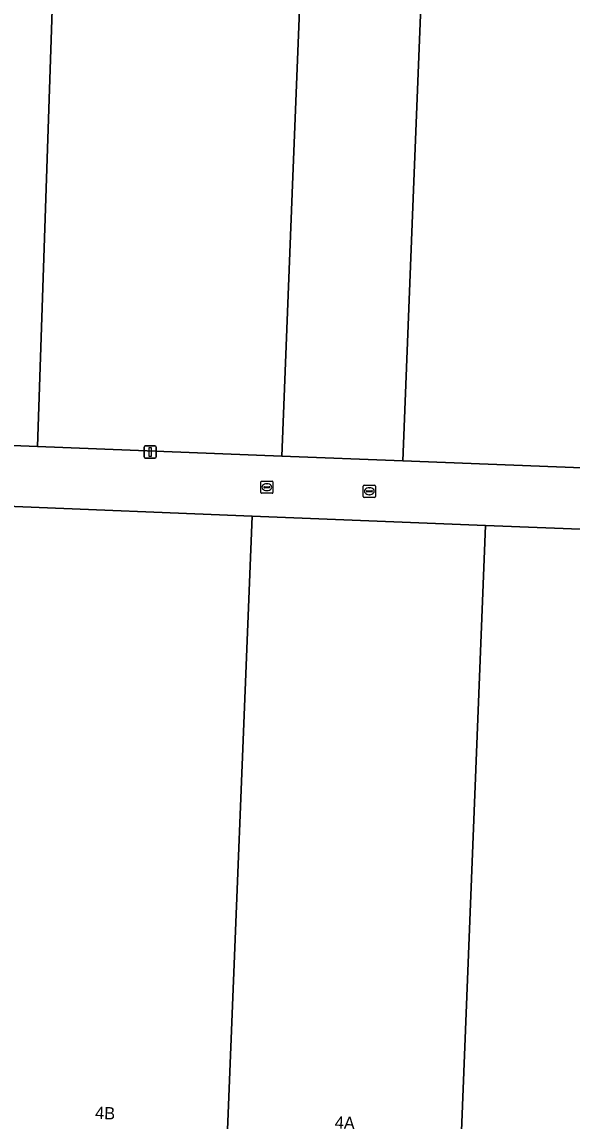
# Model space of a CAD drawing. Extents: x 160732 to 162107, y 387428 to 388479.
# Drawn here: x 161592.7 to 161637.7, y 387569.1 to 387659 of the extents above; entities that cross this region are included whole.
import ezdxf

# ---------------------------------------------------------------- set-up
doc = ezdxf.new("R2010")
doc.units = 0
for name, color, linetype in [('IMGEO_Kolk', 7, 'Continuous'), ('IMGEO_Lichtmast', 7, 'Continuous'), ('IMGEO_Pand', 7, 'Continuous'), ('IMGEO_Pand_nummerreeks', 7, 'Continuous'), ('IMGEO_Rioolput', 7, 'Continuous'), ('IMGEO_Voetpad_open', 7, 'Continuous')]:
    doc.layers.add(name, color=color, linetype=linetype)

msp = doc.modelspace()

# ---------------------------------------------------------------- linework, layer by layer
at = {"layer": 'IMGEO_Kolk'}
for p, q in [((161612.232, 387620.554), (161612.232, 387621.406)), ((161612.307, 387621.48), (161613.159, 387621.48)), ((161612.72, 387621.26), (161612.745, 387621.26)), ((161613.233, 387621.406), (161613.233, 387620.554)), ((161613.159, 387620.48), (161612.307, 387620.48)), ((161612.491, 387620.974), (161612.491, 387620.986)), ((161612.929, 387620.937), (161612.531, 387620.937)), ((161612.534, 387621.023), (161612.932, 387621.023)), ((161612.743, 387620.7), (161612.718, 387620.7)), ((161612.975, 387620.986), (161612.975, 387620.974))]:
    msp.add_line(p, q, dxfattribs=at)
for points in [[(161612.232, 387620.554), (161612.232, 387621.406)], [(161612.307, 387621.48), (161613.159, 387621.48)], [(161613.233, 387621.406), (161613.233, 387620.554)], [(161613.159, 387620.48), (161612.307, 387620.48)]]:
    msp.add_lwpolyline(points, dxfattribs=at)
for centre, radius, start, end in [((161612.309, 387621.404), 0.0765, 91.55205, 178.44795), ((161612.309, 387621.404), 0.0765, 91.55205, 178.44795), ((161613.157, 387621.404), 0.0765, 1.55205, 88.44795), ((161613.157, 387621.404), 0.0765, 1.55205, 88.44795), ((161612.309, 387620.556), 0.0765, 181.55205, 268.44795), ((161612.309, 387620.556), 0.0765, 181.55205, 268.44795), ((161612.531, 387620.983), 0.0403, 85.87752, 175.75265), ((161612.528, 387620.973), 0.0366, 178.93798, 274.71019), ((161612.932, 387620.98), 0.043, 264.86636, 352.45326), ((161612.936, 387620.985), 0.0386, 1.73085, 96.63898), ((161613.157, 387620.556), 0.0765, 271.55205, 358.44795), ((161613.157, 387620.556), 0.0765, 271.55205, 358.44795)]:
    msp.add_arc(centre, radius, start, end, dxfattribs=at)
for centre, major_axis, ratio, start_param, end_param in [((161612.719, 387620.98), (-0.387, 0.002), 0.722429, 4.712389, 7.853982), ((161612.744, 387620.98), (-0.39, 0.002), 0.717154, 1.570796, 4.712389)]:
    msp.add_ellipse(centre, major_axis=major_axis, ratio=ratio, start_param=start_param, end_param=end_param, dxfattribs=at)
at = {"layer": 'IMGEO_Lichtmast'}
for p, q in [((161602.696, 387623.456), (161602.696, 387624.256)), ((161602.696, 387624.256), (161602.696, 387623.456)), ((161602.796, 387624.356), (161603.586, 387624.356)), ((161603.586, 387624.356), (161602.796, 387624.356)), ((161603.686, 387624.256), (161603.686, 387623.456)), ((161603.686, 387623.456), (161603.686, 387624.256)), ((161603.586, 387623.356), (161602.796, 387623.356)), ((161602.796, 387623.356), (161603.586, 387623.356))]:
    msp.add_line(p, q, dxfattribs=at)
msp.add_lwpolyline([(161603.116, 387624.231), (161603.266, 387624.231), (161603.266, 387623.481), (161603.116, 387623.481), (161603.116, 387624.231)], dxfattribs=at)
for centre, start, end in [((161602.796, 387624.256), 90, 180), ((161602.796, 387624.256), 90, 180), ((161603.586, 387624.256), 0, 90), ((161603.586, 387624.256), 360, 90), ((161602.796, 387623.456), 180, 270), ((161602.796, 387623.456), 180, 270), ((161603.586, 387623.456), 270, 0), ((161603.586, 387623.456), 270, 0)]:
    msp.add_arc(centre, 0.1, start, end, dxfattribs=at)
at = {"layer": 'IMGEO_Pand'}
for points in [[(161613.201, 387675.817), (161603.952, 387676.184), (161600.902, 387676.305), (161596.158, 387676.493), (161595.666, 387664.104), (161595.315, 387664.118), (161593.979, 387624.32), (161613.959, 387623.527), (161614.84, 387645.71), (161616.031, 387675.705)], [(161623.588, 387675.394), (161622.769, 387675.427), (161622.753, 387675.039), (161619.197, 387675.18), (161619.213, 387675.579), (161618.8, 387675.595), (161616.031, 387675.705), (161614.84, 387645.71), (161613.959, 387623.527), (161623.852, 387623.135), (161624.732, 387645.296), (161625.923, 387675.3)], [(161641.613, 387674.663), (161641.154, 387674.682), (161641.131, 387674.083), (161637.171, 387674.24), (161637.195, 387674.844), (161636.873, 387674.857), (161625.923, 387675.3), (161624.732, 387645.296), (161623.852, 387623.135), (161639.897, 387622.498), (161641.365, 387659.608), (161641.962, 387674.65)], [(161609.419, 387566.367), (161611.537, 387618.617), (161591.452, 387619.415), (161590.087, 387585.705), (161589.337, 387567.18), (161592.518, 387567.051), (161596.439, 387566.893)], [(161628.52, 387565.593), (161630.596, 387617.86), (161611.537, 387618.617), (161609.419, 387566.367), (161612.894, 387566.226), (161616.424, 387566.084)], [(161646.794, 387564.853), (161648.913, 387617.132), (161630.596, 387617.86), (161628.52, 387565.593), (161630.006, 387565.533), (161634.236, 387565.362), (161639.372, 387565.154), (161642.952, 387565.009)]]:
    msp.add_lwpolyline(points, close=True, dxfattribs=at)
msp.add_lwpolyline([(161517.184, 387667.06), (161516.451, 387648.585), (161516.147, 387640.986), (161516.012, 387637.499), (161515.705, 387629.755), (161515.612, 387627.429), (161593.979, 387624.32), (161595.315, 387664.118)], dxfattribs=at)
at = {"layer": 'IMGEO_Rioolput'}
for p, q in [((161620.613, 387620.222), (161620.613, 387621.074)), ((161620.688, 387621.148), (161621.54, 387621.148)), ((161620.872, 387620.642), (161620.872, 387620.654)), ((161621.31, 387620.605), (161620.912, 387620.605)), ((161620.915, 387620.691), (161621.313, 387620.691)), ((161621.124, 387620.368), (161621.099, 387620.368)), ((161621.101, 387620.928), (161621.126, 387620.928)), ((161621.356, 387620.654), (161621.356, 387620.642)), ((161621.614, 387621.074), (161621.614, 387620.222)), ((161621.54, 387620.148), (161620.688, 387620.148))]:
    msp.add_line(p, q, dxfattribs=at)
for points in [[(161620.613, 387620.222), (161620.613, 387621.074)], [(161620.688, 387621.148), (161621.54, 387621.148)], [(161621.614, 387621.074), (161621.614, 387620.222)], [(161621.54, 387620.148), (161620.688, 387620.148)]]:
    msp.add_lwpolyline(points, dxfattribs=at)
for centre, radius, start, end in [((161620.69, 387621.072), 0.0765, 91.55205, 178.44795), ((161620.69, 387621.072), 0.0765, 91.55205, 178.44795), ((161620.912, 387620.651), 0.0403, 85.87752, 175.75265), ((161620.909, 387620.641), 0.0366, 178.93798, 274.71019), ((161621.313, 387620.648), 0.043, 264.86636, 352.45326), ((161621.317, 387620.653), 0.0386, 1.73085, 96.63898), ((161621.538, 387621.072), 0.0765, 1.55205, 88.44795), ((161621.538, 387621.072), 0.0765, 1.55205, 88.44795), ((161620.69, 387620.224), 0.0765, 181.55205, 268.44795), ((161620.69, 387620.224), 0.0765, 181.55205, 268.44795), ((161621.538, 387620.224), 0.0765, 271.55205, 358.44795), ((161621.538, 387620.224), 0.0765, 271.55205, 358.44795)]:
    msp.add_arc(centre, radius, start, end, dxfattribs=at)
for centre, major_axis, ratio, start_param, end_param in [((161621.1, 387620.648), (-0.387, 0.002), 0.722429, 4.712389, 7.853982), ((161621.125, 387620.648), (-0.39, 0.002), 0.717154, 1.570796, 4.712389)]:
    msp.add_ellipse(centre, major_axis=major_axis, ratio=ratio, start_param=start_param, end_param=end_param, dxfattribs=at)
at = {"layer": 'IMGEO_Voetpad_open'}
msp.add_lwpolyline([(161674.066, 387621.15), (161655.459, 387621.881), (161649.882, 387622.102), (161639.897, 387622.498), (161623.852, 387623.135), (161613.959, 387623.527), (161593.979, 387624.32), (161515.612, 387627.429), (161515.488, 387622.434), (161527.408, 387621.96), (161550.86, 387621.028), (161579.513, 387619.89), (161591.452, 387619.415), (161611.537, 387618.617), (161630.596, 387617.86), (161648.913, 387617.132), (161673.915, 387616.138)], close=True, dxfattribs=at)

# ---------------------------------------------------------------- texts
at = {"layer": 'IMGEO_Pand_nummerreeks'}
for s, rotation, p in [('4B', 357.6817, (161598.676, 387569.324)), ('4A', 357.67956, (161618.268, 387568.531))]:
    msp.add_text(s, height=1, rotation=rotation, dxfattribs=at).set_placement(p)

doc.saveas('drawing.dxf')
